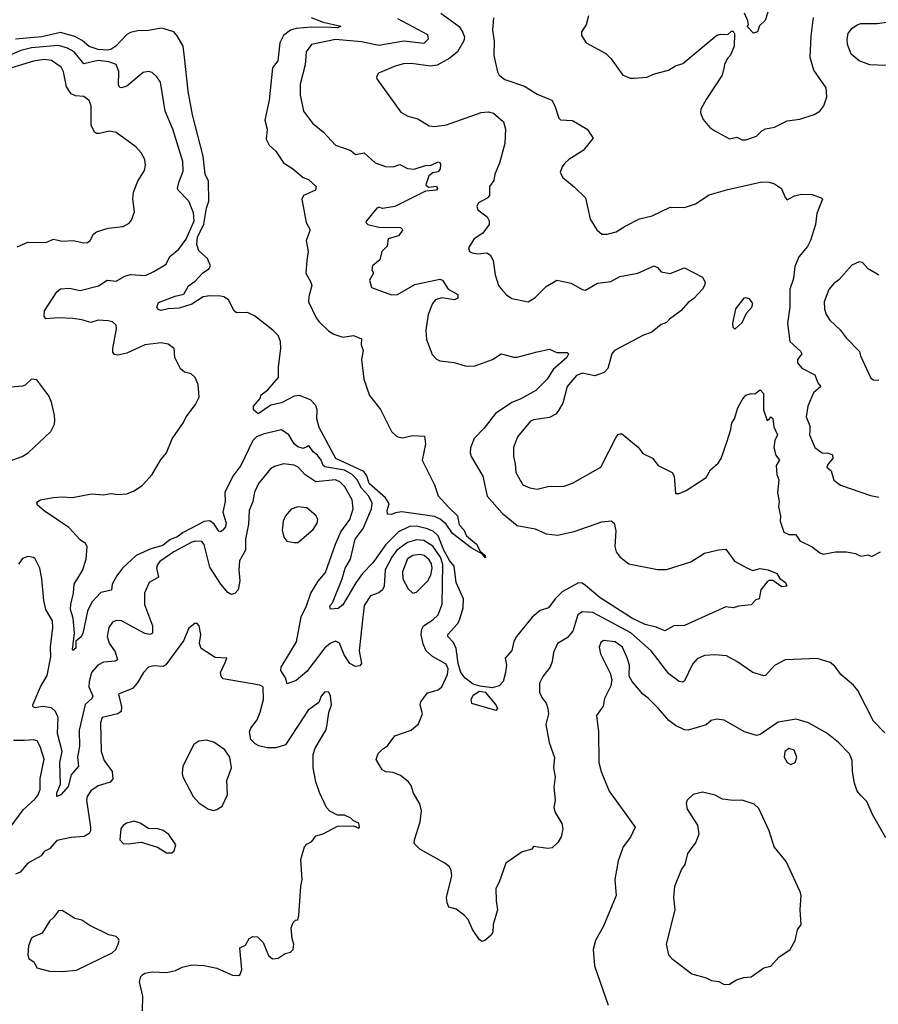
# Model space of a CAD drawing. Extents: x 1493970 to 1595317, y 729910 to 844791.
# Tile 315 of 338: x 1550249 to 1555022, y 829441 to 834913. Entities that reach past the tile are written whole.
import ezdxf

# ---------------------------------------------------------------- set-up
doc = ezdxf.new("R2010")
doc.units = 0

msp = doc.modelspace()

# ---------------------------------------------------------------- linework, layer by layer
at = {"layer": '0CON10XD'}
for points in [[(1554407.5, 834955), (1554392.5, 834907.5), (1554361.7, 834878.3), (1554350, 834845), (1554328.3, 834838.3), (1554292.5, 834875), (1554300, 834885), (1554297, 834907), (1554278.3, 834948.3)], [(1551870, 834925), (1551935, 834899.2), (1552035, 834877.1), (1552015, 834867.8), (1551978.9, 834868.9), (1551871, 834871), (1551785, 834864.4), (1551755.2, 834854.8), (1551715, 834824.5), (1551694.7, 834785), (1551683.6, 834685), (1551654.2, 834645), (1551636.2, 834465), (1551612.3, 834355), (1551624.3, 834305), (1551618.1, 834248.1), (1551635, 834216.2), (1551672.3, 834182.2), (1551715, 834116.9), (1551765.8, 834085), (1551825, 834035.8), (1551855, 834024), (1551897.5, 833985), (1551892.5, 833965), (1551826.2, 833935), (1551816.9, 833915), (1551840.6, 833785), (1551862.9, 833745), (1551840.8, 833685), (1551852, 833625), (1551846, 833575), (1551839.2, 833505), (1551868.1, 833455), (1551873.3, 833435), (1551855.5, 833375), (1551854.6, 833345), (1551896.4, 833256.4), (1551912.8, 833232.8), (1551965, 833183.3), (1551995, 833164.6), (1552045, 833148.8), (1552105, 833157.8), (1552149.2, 833139.2), (1552147.5, 833105), (1552158.8, 833075), (1552148.6, 833025), (1552161.1, 832915), (1552193.6, 832823.6), (1552255, 832746.2), (1552316, 832625), (1552345, 832596.2), (1552375, 832588.8), (1552435, 832602.5), (1552498.3, 832598.3), (1552504, 832554), (1552486, 832465), (1552555, 832327.5), (1552575, 832267.5), (1552635, 832202.5), (1552682.5, 832155), (1552691.2, 832105), (1552718.3, 832078.3), (1552733.5, 832043.5), (1552788.6, 831998.6), (1552809.3, 831959.3), (1552836, 831935), (1552837.5, 831922.5), (1552821.7, 831941.7), (1552757.8, 831977.8), (1552655, 832056.7), (1552619.5, 832109.5), (1552587.2, 832137.2), (1552555, 832152), (1552372.7, 832177.3), (1552337.1, 832172.9), (1552315, 832163.1), (1552294.3, 832164.3), (1552291.3, 832185), (1552302.7, 832222.7), (1552282.7, 832255), (1552191.7, 832335), (1552178.1, 832378.1), (1552161.7, 832401.7), (1552005.5, 832475), (1551913.3, 832646.7), (1551900.4, 832695), (1551902.3, 832745), (1551895, 832769.2), (1551865, 832799.4), (1551805, 832824), (1551775, 832820), (1551705, 832783.3), (1551645, 832771.1), (1551575, 832722.3), (1551549.5, 832745), (1551549.2, 832765), (1551584.3, 832805), (1551592.1, 832827.9), (1551629.2, 832855), (1551686.7, 832925), (1551687, 832983), (1551700.8, 833085), (1551697.8, 833125), (1551685, 833157.1), (1551656.4, 833186.4), (1551555, 833266.2), (1551515, 833286.1), (1551453.6, 833283.6), (1551441.4, 833295), (1551408.9, 833355), (1551382.9, 833372.9), (1551365, 833376.8), (1551305, 833378), (1551268.2, 833371.8), (1551205, 833331.1), (1551135, 833308.9), (1551075, 833306.2), (1551035, 833297.5), (1551018.3, 833301.7), (1551010.4, 833315), (1551019.8, 833340.2), (1551113.3, 833376.7), (1551162.2, 833387.8), (1551187, 833433), (1551225, 833459.2), (1551264.4, 833505), (1551301.1, 833528.9), (1551308.9, 833545), (1551293.5, 833585), (1551245, 833628.2), (1551233.2, 833663.2), (1551236.6, 833705), (1551272.7, 833777.3), (1551286.7, 833865), (1551300.4, 833905), (1551297.8, 834015), (1551280.5, 834055), (1551269.7, 834155), (1551208.7, 834385), (1551185.3, 834515), (1551164.6, 834704.6), (1551157.5, 834765), (1551125, 834823.3), (1551105, 834846), (1551052.7, 834862.7), (1551035, 834865.6), (1550965, 834852.3), (1550905, 834850.9), (1550865, 834840.9), (1550845, 834830), (1550782.8, 834765), (1550755, 834747.5), (1550736.7, 834743.3), (1550685, 834746.3), (1550635, 834763.7), (1550596.7, 834796.6), (1550555, 834820.3), (1550475, 834842.2), (1550372.6, 834817.4), (1550225.5, 834804.5)], [(1552349.5, 834919.5), (1552515, 834831.4), (1552519.1, 834805), (1552495, 834780.9), (1552383.6, 834793.6), (1552245, 834770), (1552149.9, 834789.9), (1552005, 834803.6), (1551871.2, 834775), (1551841.2, 834735), (1551835, 834662.5), (1551807.8, 834555), (1551807.8, 834495), (1551826, 834405), (1551877.3, 834337.3), (1551938.3, 834288.3), (1552005, 834215.8), (1552090, 834185), (1552115, 834164.3), (1552163.1, 834173.1), (1552225, 834117.3), (1552282.5, 834097.5), (1552325, 834095.7), (1552361.7, 834108.3), (1552405, 834085.6), (1552442.3, 834082.3), (1552505, 834102.4), (1552536.3, 834103.7), (1552575, 834122.5), (1552585, 834120), (1552588.2, 834108.2), (1552586, 834084), (1552575, 834067.3), (1552545, 834061.1), (1552522.9, 834045), (1552506.2, 833995), (1552522, 833982), (1552565, 833987.1), (1552571.4, 833975), (1552565.6, 833965), (1552505, 833960.5), (1552335, 833874.1), (1552265, 833864.4), (1552245, 833870), (1552235, 833866.2), (1552177.5, 833795), (1552172.5, 833785), (1552185, 833774.2), (1552245, 833760.4), (1552365, 833757.8), (1552379.6, 833745), (1552355, 833712.5), (1552296.7, 833695), (1552290.8, 833655), (1552261.5, 833625), (1552251.4, 833578.6), (1552209.4, 833545), (1552207.1, 833525), (1552215.8, 833505), (1552193.8, 833465), (1552204, 833424), (1552315, 833384), (1552350, 833385), (1552445, 833440.4), (1552585, 833470), (1552598.5, 833465), (1552630.5, 833415), (1552684.6, 833385), (1552685.3, 833365), (1552665.8, 833355), (1552595, 833366.5), (1552560, 833355), (1552543.1, 833335), (1552520.4, 833275), (1552507.3, 833187.3), (1552510, 833135), (1552541.7, 833051.7), (1552565.8, 833025.8), (1552585, 833017.5), (1552665, 833008), (1552725, 832990), (1552775, 832988), (1552876.7, 833025), (1552925, 833055.7), (1552995, 833036.7), (1553015, 833036.7), (1553125, 833067.3), (1553195, 833080.8), (1553235, 833064), (1553292.7, 833062.7), (1553299.2, 833055), (1553290.6, 833035), (1553215, 832969.2), (1553180.5, 832915), (1553118.2, 832851.8), (1553035, 832805.3), (1552985, 832785.8), (1552893.6, 832725), (1552829.5, 832640.5), (1552776, 832585), (1552755, 832532.5), (1552753.5, 832505), (1552758.9, 832485), (1552823.5, 832375), (1552846.9, 832265), (1552930.9, 832170.9), (1553015, 832101.8), (1553115, 832083.6), (1553175, 832054.5), (1553238.3, 832048.3), (1553330.9, 832069.1), (1553485, 832121.9), (1553537.1, 832127.1), (1553553.8, 832115), (1553562.4, 832072.4), (1553556.7, 831985), (1553564.2, 831955.8), (1553587.1, 831925), (1553635, 831888.9), (1553795, 831857.8), (1553845, 831856.5), (1553979.6, 831900.4), (1554055, 831947.5), (1554133.6, 831966.4), (1554175, 831970), (1554223.2, 831903.2), (1554295, 831864), (1554325, 831852.5), (1554365, 831862), (1554410, 831855), (1554457.5, 831835), (1554475, 831806.7), (1554505.5, 831785.5), (1554513.3, 831765), (1554485, 831760.5), (1554435, 831796), (1554415, 831795.8), (1554405, 831788), (1554368.9, 831745), (1554360, 831695), (1554341.7, 831688.3), (1554315, 831660), (1554245, 831653.8), (1554215, 831643.8), (1554175, 831650), (1553945, 831546.2), (1553885, 831543.8), (1553835, 831516), (1553786.2, 831536.2), (1553725, 831551.1), (1553655.5, 831585), (1553475, 831698.9), (1553395, 831768.9), (1553375, 831780.8), (1553355, 831782.2), (1553265, 831733.1), (1553226.2, 831695), (1553189.2, 831645), (1553141.3, 831628.7), (1553098.5, 831591.5), (1553010, 831485), (1552995, 831456.7), (1552985, 831406.2), (1552948, 831365), (1552954.2, 831325), (1552949.7, 831285), (1552936.2, 831233.8), (1552915, 831210), (1552875, 831198.7), (1552808, 831208), (1552770.5, 831220.5), (1552725, 831253.5), (1552702.1, 831285), (1552686.2, 831335), (1552675, 831418.8), (1552660.6, 831450.6), (1552628.5, 831485), (1552628.2, 831495), (1552682.7, 831555), (1552693.6, 831576.4), (1552713.4, 831645), (1552716.2, 831695), (1552675.6, 831785.6), (1552663.3, 831875), (1552637.4, 831907.4), (1552606, 831965), (1552575, 832043.6), (1552548.6, 832068.6), (1552515, 832084.1), (1552455, 832097.8), (1552415, 832096.7), (1552355, 832067.2), (1552285, 831996.8), (1552212.1, 831895), (1552155.3, 831834.7), (1552117.2, 831782.8), (1552045, 831660.8), (1552019.3, 831640.7), (1551976.7, 831636.7), (1551972.5, 831655), (1551987.7, 831672.3), (1552041.2, 831805), (1552058.6, 831865), (1552087.5, 831915), (1552113.6, 832025), (1552158, 832085), (1552204.8, 832195), (1552208, 832225), (1552190.2, 832265), (1552149.4, 832309.4), (1552125, 832355.3), (1552098, 832385), (1552055, 832410), (1551945, 832427.5), (1551935.1, 832435.1), (1551924.6, 832465), (1551905, 832492.2), (1551881, 832511), (1551860.3, 832540.3), (1551855, 832544), (1551845, 832539.2), (1551825, 832530), (1551795, 832539.5), (1551774.6, 832555), (1551745, 832605.5), (1551705, 832633.5), (1551608.1, 832611.9), (1551565, 832595.3), (1551544.8, 832575), (1551477.5, 832435), (1551434.6, 832375), (1551389.2, 832285), (1551390.8, 832235), (1551378.7, 832175), (1551396.9, 832115), (1551392.7, 832095), (1551378.6, 832075), (1551365, 832067.1), (1551355, 832070), (1551329.6, 832109.6), (1551305, 832128.2), (1551275, 832124.2), (1551157.1, 832062.9), (1551123, 832037), (1551085, 832024.3), (1551045, 831991.2), (1550978.1, 831971.9), (1550895.6, 831935), (1550819.5, 831865), (1550788.7, 831821.3), (1550762.5, 831775), (1550758.3, 831741.7), (1550700.5, 831729.5), (1550649.4, 831675), (1550625.5, 831625), (1550599.4, 831500.6), (1550589.5, 831480.5), (1550560.6, 831459.4), (1550560.5, 831419.5), (1550545, 831407.5), (1550542.3, 831412.3), (1550552.7, 831505), (1550545.8, 831585.8), (1550531.6, 831635), (1550532.3, 831665), (1550547.8, 831725), (1550551.8, 831775), (1550598.1, 831851.9), (1550618.2, 831915), (1550624.6, 831984.6), (1550615, 832002.5), (1550585, 832022.5), (1550521.5, 832091.5), (1550385, 832182.5), (1550348, 832215), (1550344.3, 832225), (1550348.8, 832235), (1550365, 832244), (1550435, 832257.1), (1550485, 832261.4), (1550542.9, 832257.1)], [(1552589.3, 834949.3), (1552692.1, 834875), (1552711.8, 834841.8), (1552720.7, 834815), (1552718.4, 834795), (1552682.5, 834735), (1552640.1, 834699.9), (1552569.4, 834660.6), (1552535, 834654.2), (1552425, 834670), (1552383.3, 834666.7), (1552336.7, 834655), (1552243.9, 834616.1), (1552232.5, 834595), (1552233.3, 834585), (1552368.3, 834398.3), (1552406.1, 834376.1), (1552462.7, 834362.7), (1552525, 834323.8), (1552555, 834320), (1552621.1, 834328.9), (1552815, 834396.4), (1552855, 834401.1), (1552883.4, 834393.4), (1552939.2, 834345), (1552949.2, 834305), (1552946.2, 834225), (1552915.6, 834115), (1552890.8, 834055), (1552885, 834020), (1552860.8, 833985), (1552860.4, 833935), (1552848.3, 833921.7), (1552798.8, 833895), (1552790, 833875), (1552795, 833856.7), (1552847.3, 833817.3), (1552858.8, 833795), (1552858.8, 833775), (1552824.2, 833725.8), (1552776.2, 833695), (1552743.3, 833645), (1552750, 833625), (1552765, 833616.2), (1552795, 833610.8), (1552845, 833618), (1552865, 833606.7), (1552880, 833575), (1552891.4, 833495), (1552910.8, 833435), (1552925, 833416.2), (1552955, 833384.2), (1552984.1, 833364.1), (1553075.9, 833344.1), (1553115, 833368.8), (1553175, 833429.2), (1553234.6, 833465.4), (1553315, 833449.2), (1553375, 833413.8), (1553395, 833410), (1553460.6, 833449.4), (1553535, 833458.1), (1553585, 833485.6)], [(1552883, 834923), (1552877.8, 834855), (1552885.8, 834794.2), (1552884.3, 834714.3), (1552905, 834622.5), (1552914.3, 834604.3), (1552945, 834580.6), (1553055, 834543.8), (1553125, 834499.4), (1553206.7, 834465), (1553223.8, 834435), (1553246.7, 834365), (1553255, 834356.7), (1553321.9, 834351.9), (1553403.8, 834305), (1553436.2, 834255), (1553380.8, 834185), (1553301.2, 834135), (1553280, 834115), (1553264, 834095), (1553253.6, 834063.6), (1553267.5, 834035), (1553333, 833983), (1553395, 833922.5), (1553420, 833805), (1553457.5, 833745), (1553485, 833720), (1553515, 833720), (1553565, 833733.8), (1553615, 833766.2), (1553695, 833806), (1553765, 833822), (1553865, 833870), (1553945, 833869.4), (1554005, 833888.6), (1554080.8, 833939.2), (1554185, 833969.5), (1554375, 834011.8), (1554415, 834009.5), (1554445, 834000), (1554484.2, 833975), (1554504.1, 833924.1), (1554515, 833912.5), (1554555.7, 833934.3), (1554595, 833943.1), (1554655, 833940.8), (1554703.6, 833923.6), (1554712.5, 833915), (1554680.8, 833835), (1554673.3, 833775), (1554644.6, 833685), (1554628, 833652), (1554580.8, 833595), (1554558.8, 833541.2), (1554550, 833475), (1554530, 833415), (1554529.6, 833315), (1554517.5, 833225), (1554530.4, 833125), (1554589.8, 833069.8), (1554597.5, 833055), (1554573.3, 833025), (1554573.3, 833005), (1554596.4, 832976.4), (1554668.6, 832938.6), (1554685.5, 832895.5), (1554702, 832875), (1554661.4, 832838.6), (1554630.5, 832765), (1554620, 832705), (1554640.6, 832655), (1554641.7, 832628.3), (1554638.9, 832605), (1554670, 832535), (1554709.2, 832505), (1554745, 832503.5), (1554766.9, 832495), (1554769.3, 832475), (1554743.6, 832445), (1554736.2, 832425), (1554760, 832405), (1554775, 832353.3), (1554812.5, 832325), (1554978.1, 832268.1), (1555025, 832259.6)], [(1553410, 834935), (1553397.5, 834885), (1553372.5, 834845), (1553372.5, 834825), (1553397.5, 834785), (1553507.5, 834725), (1553536.1, 834696.1), (1553602.5, 834605), (1553645, 834587.5), (1553665, 834587.5), (1553735, 834593.8), (1553777.7, 834612.3), (1553855, 834632.5), (1553895, 834655.8), (1553935, 834668.8), (1554125, 834826.7), (1554145, 834832.5), (1554185, 834830), (1554205, 834850), (1554215, 834850), (1554222.5, 834835), (1554220, 834765), (1554200, 834715), (1554183, 834697), (1554167.5, 834665), (1554165, 834650), (1554153.3, 834605), (1554065, 834470), (1554036.2, 834415), (1554034, 834395), (1554047.7, 834357.7), (1554085, 834313.3), (1554112.5, 834295), (1554195, 834250), (1554235, 834260), (1554265, 834246), (1554285, 834244.3)], [(1554285, 834244.3), (1554345.4, 834264.6), (1554373.8, 834295), (1554395, 834307.1), (1554445, 834316), (1554515, 834351.2), (1554585, 834360), (1554665, 834386.7), (1554697.5, 834405), (1554720, 834435), (1554735.8, 834484.2), (1554732, 834535), (1554663, 834633), (1554643, 834703), (1554648.3, 834821.7), (1554660.8, 834925)], [(1555065, 834658.5), (1554975, 834661.4), (1554915, 834683.3), (1554871.4, 834721.4), (1554851.4, 834775), (1554848.2, 834805), (1554855, 834835.7), (1554875, 834863.6), (1554905, 834884.6), (1554925, 834891.8), (1555015, 834892.2), (1555135, 834908.2)], [(1550542.9, 832257.1), (1550647.3, 832277.3), (1550715, 832272.5), (1550755, 832280), (1550795, 832274), (1550845, 832277.5), (1550885.5, 832294.5), (1550931.2, 832325), (1550985.6, 832384.4), (1551032, 832465), (1551064.3, 832505), (1551095.9, 832584.1), (1551160, 832675), (1551174.2, 832705.8), (1551226.6, 832773.4), (1551246, 832815), (1551241.2, 832885), (1551223.6, 832923.6), (1551202.5, 832945), (1551165, 832953.8), (1551142.7, 832972.7), (1551111.2, 833035), (1551106.7, 833085), (1551075, 833110), (1551035, 833116), (1550945, 833106.4), (1550845, 833060.4), (1550795, 833048.5), (1550775, 833052), (1550767.1, 833065), (1550766.5, 833085), (1550786.7, 833195), (1550784.4, 833214.4), (1550765, 833232.9), (1550740, 833240), (1550685, 833242.1), (1550645, 833230.4), (1550595, 833245.5), (1550545, 833251.5), (1550464.5, 833255.5), (1550395, 833250.8), (1550384.5, 833264.5), (1550387.5, 833295), (1550455, 833400), (1550475, 833417.5), (1550525, 833420), (1550585, 833408.6), (1550686.7, 833433.3), (1550735, 833465.6), (1550785, 833460.5), (1550833.4, 833486.6), (1550865, 833495.8), (1550948.3, 833491.7), (1550995, 833512.5), (1551062.5, 833555), (1551082.8, 833597.2), (1551132.8, 833637.2), (1551175, 833693.3), (1551219.5, 833795), (1551215, 833838.8), (1551189.2, 833905), (1551128.9, 833965), (1551125.6, 833975.6), (1551132.7, 834007.3), (1551158.3, 834071.7), (1551155.3, 834125.3), (1551100, 834305), (1551056.9, 834405), (1551031.4, 834565), (1551012, 834595), (1550985, 834618.6), (1550965, 834625.6), (1550935, 834619.4), (1550845, 834543.1), (1550814.3, 834534.3), (1550805, 834536.2), (1550798.9, 834548.9), (1550800, 834625), (1550784.6, 834664.6), (1550745, 834678.4), (1550685, 834685.3), (1550605, 834667.8), (1550550.8, 834735), (1550515, 834754.3), (1550465, 834769.7), (1550315, 834756.4), (1550255, 834742), (1550172.8, 834707.2)], [(1550690.7, 834280.7), (1550675, 834280), (1550665, 834287.5), (1550646.9, 834326.9), (1550645.5, 834435), (1550635, 834463.8), (1550605.7, 834485.7), (1550559.1, 834489.1), (1550535, 834500), (1550509.2, 834539.2), (1550492.7, 834622.7), (1550479.9, 834649.9), (1550426.3, 834686.3), (1550385, 834691), (1550325, 834681.9), (1550155, 834630.6)], [(1550235, 833650.5), (1550295, 833677.1), (1550395, 833674.3), (1550436.1, 833693.9), (1550485, 833682.5), (1550546, 833686), (1550605, 833672), (1550625, 833674.2), (1550640, 833685), (1550658.3, 833721.7), (1550675, 833733.8), (1550740, 833755), (1550825, 833764), (1550857.7, 833782.3), (1550870.7, 833799.3), (1550886.7, 833845), (1550877.7, 833917.7), (1550881.4, 833955), (1550905.5, 834014.5), (1550942, 834075), (1550948, 834105), (1550944.2, 834135), (1550923.6, 834173.6), (1550895, 834206.2), (1550785.5, 834285.5), (1550747.3, 834292.7), (1550690.7, 834280.7)], [(1553585, 833485.6), (1553685.4, 833504.6), (1553775, 833545.7), (1553795, 833535.8), (1553815, 833510.8), (1553865, 833502.2), (1553945, 833534.6), (1554045, 833481.1), (1554059.1, 833455), (1554055.6, 833435), (1554044.5, 833415), (1553996, 833364), (1553965, 833340.9), (1553925, 833295.5), (1553861.4, 833248.6), (1553845, 833230), (1553815, 833218.9), (1553763.5, 833176.5), (1553712.7, 833157.3), (1553555.3, 833074.7), (1553541.5, 833055), (1553517.8, 832975), (1553498.5, 832951.5), (1553446.4, 832933.6), (1553375, 832948.9), (1553344.6, 832935), (1553292, 832875), (1553268.5, 832781.5), (1553245, 832740), (1553228.9, 832721.1), (1553195, 832701.8), (1553105, 832688.6), (1553088.9, 832681.1), (1553015.3, 832594.7), (1552994.4, 832535), (1552993.3, 832485), (1553003.8, 832445), (1553006.6, 832396.6), (1553045, 832328), (1553085, 832310.8), (1553125, 832304.3), (1553185, 832318.6), (1553275, 832319.4), (1553322.5, 832337.5), (1553480, 832425), (1553565, 832592.5), (1553575, 832607.5), (1553595, 832612.5), (1553687.6, 832537.6), (1553712.7, 832502.7), (1553765.9, 832475.9), (1553798.8, 832435), (1553875.5, 832395.5), (1553887.5, 832375), (1553895, 832280), (1553915, 832280), (1553953.9, 832296.1), (1554065, 832368.8), (1554089.7, 832410.3), (1554131.9, 832448.1), (1554147.8, 832475), (1554180, 832565), (1554202.2, 832635), (1554207.5, 832672.5), (1554222.9, 832695), (1554241.4, 832755), (1554265, 832800), (1554285, 832826.2), (1554315, 832836.2), (1554336.4, 832833.6), (1554365, 832856.2), (1554383.3, 832835), (1554384.3, 832745), (1554403.3, 832685), (1554415, 832690), (1554423.9, 832706.1), (1554435, 832696.7), (1554440.8, 832650.8), (1554461.4, 832605), (1554447.5, 832575), (1554440.4, 832535), (1554452, 832492), (1554472.5, 832465), (1554454, 832435), (1554458.6, 832385), (1554468.1, 832355), (1554460.8, 832285), (1554470, 832235), (1554466.7, 832205), (1554478.1, 832155), (1554477.1, 832125), (1554496.2, 832065), (1554525, 832051.5), (1554562.1, 832052.1), (1554571.5, 832041.5), (1554585, 832015.7), (1554655, 831983.3), (1554695, 831950.8), (1554715, 831942.5), (1554784.2, 831955.8), (1554845, 831956), (1554895, 831946.2), (1554925, 831931.2), (1554965, 831938.8), (1554985, 831930), (1555035, 831956)], [(1555025, 833492.5), (1554965, 833527.5), (1554933.6, 833563.6), (1554915, 833567.5), (1554875, 833548), (1554803.2, 833466.8), (1554772, 833445), (1554747.1, 833412.9), (1554721.2, 833345), (1554722, 833305), (1554732, 833275), (1554753, 833243), (1554809.5, 833189.5), (1554844.1, 833144.1), (1554918.3, 833068.3), (1554922.5, 833045), (1554980.5, 832920.5), (1554995, 832912), (1555025, 832910)], [(1554225, 833192.5), (1554265, 833230), (1554288.5, 833281.5), (1554318.1, 833315), (1554324.3, 833335), (1554305, 833361.4), (1554285, 833367.8), (1554274, 833365), (1554228.6, 833305), (1554211.2, 833225), (1554214.1, 833204.1), (1554225, 833192.5)], [(1550195, 832462), (1550262.5, 832485), (1550296.7, 832505), (1550422.5, 832625), (1550442.5, 832665), (1550443.3, 832685), (1550442.5, 832715), (1550426.4, 832786.4), (1550411.7, 832821.7), (1550345, 832911.2), (1550315, 832915.8), (1550278.8, 832881.2), (1550264.2, 832875.8), (1550155, 832866)], [(1555058.7, 830948.7), (1554994.4, 831014.4), (1554907.8, 831185), (1554884.3, 831215), (1554813.1, 831273.1), (1554780.2, 831320.2), (1554755, 831340.6), (1554682.7, 831362.7), (1554505, 831354.4), (1554445.6, 831324.4), (1554395, 831268.8), (1554385, 831266), (1554323.9, 831283.9), (1554235.7, 831345), (1554177.4, 831377.4), (1554113.8, 831383.8), (1554055, 831379.2), (1554015, 831360), (1553989.5, 831330.5), (1553945, 831238), (1553935, 831231.9), (1553915, 831234.5), (1553857.7, 831277.7), (1553760, 831405), (1553645.3, 831505), (1553435, 831618.9), (1553375, 831621.5), (1553352.5, 831605), (1553324.5, 831515), (1553292.2, 831477.8), (1553238.6, 831445), (1553216.9, 831395), (1553209.1, 831345), (1553196.9, 831315), (1553157.5, 831262.5), (1553138.2, 831225), (1553137.9, 831175), (1553151.8, 831145), (1553175.4, 831115), (1553184.5, 831085), (1553187.8, 831055), (1553174.4, 830995), (1553192.2, 830895), (1553222.3, 830812.3), (1553215.6, 830755), (1553225.7, 830704.3), (1553217.8, 830645), (1553226, 830575), (1553217.5, 830535), (1553225, 830506.7), (1553262, 830445), (1553268, 830415), (1553258.8, 830371.2), (1553240.5, 830339.5), (1553209.5, 830310.5), (1553185, 830306.7), (1553105, 830317.5), (1553095, 830303.3), (1553041.7, 830288.3), (1552952, 830225), (1552915, 830120), (1552895.7, 830085), (1552897.1, 830015), (1552905.8, 829965), (1552880.8, 829885), (1552879.1, 829840.9), (1552870, 829825), (1552835, 829795.8), (1552819.5, 829789.5), (1552805, 829798.8), (1552766.8, 829856.8), (1552741.1, 829911.1), (1552721.2, 829935), (1552675, 829970), (1552635, 829981.2), (1552624.3, 830004.3), (1552621.9, 830035), (1552650.7, 830155), (1552647.8, 830185), (1552637.4, 830205), (1552612.7, 830225), (1552473.3, 830303.3), (1552442.5, 830335), (1552443.5, 830355), (1552475.6, 830455), (1552482.2, 830515), (1552473.1, 830555), (1552438.1, 830615), (1552425, 830656), (1552409.1, 830679.1), (1552365, 830712.9), (1552325, 830728.6), (1552285, 830732.5), (1552263.2, 830743.2), (1552230.5, 830800.5), (1552242.5, 830835), (1552265, 830858.6), (1552293.6, 830876.4), (1552335, 830932), (1552425, 830964.4), (1552465, 830999.2), (1552488.5, 831055), (1552475.4, 831105), (1552478.9, 831121.1), (1552515, 831172.2), (1552551.7, 831181.7), (1552575, 831187.7), (1552596.2, 831205), (1552626.9, 831273.1), (1552631.3, 831305), (1552620.3, 831330.3), (1552543.2, 831373.2), (1552508.2, 831405), (1552492.3, 831442.2), (1552480.5, 831495), (1552483.7, 831525), (1552494.1, 831545), (1552545, 831577.5), (1552575, 831604.6), (1552596.8, 831665), (1552601.6, 831885), (1552587.7, 831925), (1552545, 831986.5), (1552495, 832018.4), (1552455, 832022.1), (1552405, 832006.8), (1552345.6, 831964.4), (1552316.9, 831925), (1552280.9, 831855), (1552274.7, 831765.3), (1552266.1, 831743.9), (1552245, 831726.8), (1552198.3, 831711.7), (1552163.6, 831656.4), (1552151.4, 831541.4), (1552136, 831405), (1552149.4, 831335), (1552139.1, 831320.9), (1552115, 831318.1), (1552084.2, 831334.2), (1552053.1, 831383.1), (1552026.9, 831446.9), (1552005, 831458.5), (1551975, 831446), (1551945, 831422.1), (1551845, 831289.6), (1551785, 831240.6), (1551735, 831222.5), (1551726.7, 831255), (1551700, 831295), (1551701.9, 831315), (1551787.3, 831455), (1551813.4, 831595), (1551844, 831655), (1551867.5, 831725), (1551908.5, 831791.5), (1551949, 831841), (1552005, 831997.5), (1552034.3, 832065.7), (1552084.1, 832135), (1552102.2, 832195), (1552096.6, 832245), (1552056.5, 832316.5), (1552028.2, 832345), (1552005, 832354.7), (1551895, 832344.6), (1551834.5, 832385), (1551797.1, 832425), (1551775, 832436.5), (1551715, 832443.9), (1551665, 832430.4), (1551643.8, 832416.2), (1551575.8, 832334.3), (1551553.4, 832286.6), (1551544.6, 832235), (1551524.7, 832185), (1551521.3, 832108.7), (1551503.8, 832025), (1551504.6, 831965), (1551470.5, 831905), (1551467.3, 831855), (1551472.5, 831795), (1551462.5, 831745), (1551445, 831723.3), (1551425, 831718.8), (1551405, 831730), (1551366.7, 831775), (1551305, 831870), (1551275.2, 831995.2), (1551262.2, 832012.2), (1551225.3, 832015.3), (1551205, 832009.5), (1551105.9, 831955), (1551028, 831902), (1551014.7, 831885), (1551010, 831865), (1551020.8, 831815), (1550968.1, 831785), (1550943.2, 831725), (1550942.4, 831662.4), (1550986.4, 831545), (1550986.4, 831503.6), (1550974.3, 831495.7), (1550945, 831501.8), (1550815, 831571.5), (1550785, 831574.4), (1550765, 831564.4), (1550744.6, 831535), (1550735.4, 831485), (1550746.9, 831446.9), (1550779.8, 831399.8), (1550792.5, 831355), (1550781.5, 831348.5), (1550715, 831342.4), (1550683.8, 831326.2), (1550648.8, 831285), (1550634.2, 831235), (1550633.7, 831205), (1550655.9, 831154.1), (1550650.5, 831139.5), (1550613.5, 831106.5), (1550580, 830965), (1550582, 830875), (1550570.4, 830815), (1550575.3, 830764.7), (1550534.5, 830715.5), (1550518.2, 830651.8), (1550478.2, 830605), (1550456.1, 830596.1), (1550455.5, 830615.5), (1550475.2, 830665), (1550471.1, 830785), (1550484.2, 830845), (1550459.7, 830945), (1550463.6, 831035), (1550448.1, 831068.1), (1550425, 831089.1), (1550376.1, 831096.1), (1550335, 831088.1), (1550324.6, 831094.6), (1550321.5, 831105), (1550364.3, 831205), (1550401.8, 831268.2), (1550422.7, 831372.7), (1550419.7, 831425), (1550432.5, 831535), (1550431.2, 831571.2), (1550394.5, 831635), (1550382.2, 831685), (1550372.5, 831805), (1550360, 831865), (1550335.7, 831915.7), (1550325, 831923.8), (1550295, 831930), (1550265, 831918.8), (1550242.9, 831887.1)], [(1551795, 832006.7), (1551805, 832013.8), (1551880.3, 832079.7), (1551902.5, 832115), (1551906, 832135), (1551896.7, 832155), (1551845, 832200), (1551795, 832205.8), (1551758.3, 832191.7), (1551726.2, 832155), (1551713.8, 832125), (1551708.8, 832075), (1551716.4, 832036.4), (1551733.9, 832013.9), (1551775, 832006.7), (1551795, 832006.7)], [(1552435, 831726.2), (1552455, 831732), (1552518.4, 831795), (1552533.6, 831826.4), (1552541.9, 831865), (1552539, 831889), (1552525, 831911), (1552497.7, 831935), (1552475, 831941.4), (1552435, 831934.7), (1552405, 831916.7), (1552376.5, 831845), (1552379.6, 831805), (1552409.1, 831749.1), (1552435, 831726.2)], [(1550932.2, 829405), (1550932.5, 829485), (1550915.6, 829565), (1550921.9, 829595), (1550930.8, 829605), (1550945, 829613.3), (1550985, 829620.5), (1551065, 829618.1), (1551115, 829628.6), (1551152.5, 829647.5), (1551205, 829660.8), (1551275, 829657.1), (1551345, 829642), (1551432.7, 829602.7), (1551465, 829600), (1551473.6, 829606.4), (1551483.8, 829635), (1551472.5, 829755), (1551505, 829770), (1551523.6, 829806.4), (1551545, 829817.5), (1551570, 829815), (1551602.5, 829785), (1551631.7, 829711.7), (1551653.6, 829693.6), (1551685, 829697.5), (1551725, 829722.5), (1551755, 829730), (1551770, 829745), (1551773.3, 829775), (1551763.9, 829803.9), (1551757.5, 829865), (1551770, 829895), (1551781.7, 829908.3), (1551795, 829910), (1551800, 829935), (1551811.4, 830095), (1551819.4, 830135), (1551812.5, 830245), (1551831.2, 830315), (1551845, 830330), (1551872.5, 830345), (1551895, 830377.5), (1551935, 830387.5), (1552015, 830430), (1552105, 830432.5), (1552135, 830420), (1552137.5, 830425), (1552135, 830447.5), (1552105, 830460), (1552090, 830475), (1552055, 830492.5), (1552015, 830492.5), (1551973.6, 830513.6), (1551953.9, 830533.9), (1551915, 830617.5), (1551895, 830677.5), (1551880.8, 830755), (1551881.2, 830828.8), (1551890.8, 830865), (1551951.2, 830965), (1551956, 830984), (1551967, 831063), (1551982.5, 831105), (1551977.5, 831155), (1551967.5, 831175), (1551945, 831177.5), (1551925, 831152.5), (1551912, 831118), (1551853.3, 831075), (1551727.4, 830882.6), (1551673.1, 830866.9), (1551625, 830866.6), (1551577.8, 830877.8), (1551557.7, 830887.8), (1551533.1, 830913.1), (1551525.7, 830954.3), (1551534, 830975), (1551569.1, 831020.9), (1551586.5, 831065), (1551604.5, 831135), (1551601.9, 831205), (1551583.3, 831215), (1551379.3, 831249.3), (1551368.1, 831265), (1551365.6, 831285), (1551390.3, 831339.7), (1551400, 831365), (1551335, 831367.8), (1551258.2, 831418.2), (1551249.1, 831445), (1551255.5, 831495), (1551246.7, 831545), (1551235, 831557.5), (1551223, 831557), (1551189.3, 831530.7), (1551158.8, 831461.2), (1551062, 831328), (1551045, 831318.7), (1550995, 831321.8), (1550965, 831313.5), (1550936.4, 831285), (1550901.8, 831225), (1550876.7, 831195), (1550798, 831165), (1550815.4, 831094.6), (1550812.7, 831067.3), (1550795.3, 831054.7), (1550708, 831035), (1550697.7, 831005), (1550701.1, 830845), (1550718.8, 830795), (1550762.3, 830735), (1550765.8, 830694.3), (1550752.5, 830675), (1550685, 830654.1), (1550645, 830626.2), (1550623.9, 830595), (1550620, 830575), (1550642.9, 830425), (1550643.1, 830405), (1550635, 830390), (1550606.4, 830373.6), (1550535, 830367.6), (1550455, 830351.4), (1550415, 830305.5), (1550385, 830290), (1550368.8, 830265), (1550294.3, 830225), (1550252, 830175), (1550225, 830164.5)], [(1555063.8, 830365), (1554990, 830495), (1554958.7, 830568.7), (1554925, 830601.2), (1554904.4, 830624.4), (1554890.3, 830670.3), (1554878, 830735), (1554876, 830795), (1554862.7, 830832.7), (1554801.4, 830895), (1554735, 830947.8), (1554634.5, 831004.5), (1554565, 831024.5), (1554465, 831009.2), (1554365, 830939.4), (1554345, 830934.4), (1554278.8, 830955), (1554165, 831020), (1554125, 831026), (1554092, 831018), (1554065, 830994.3), (1553965, 830964.4), (1553945, 830966.9), (1553895, 830989.4), (1553857.1, 831017.1), (1553800.6, 831085), (1553745, 831140.8), (1553712, 831165), (1553653.8, 831235), (1553636.2, 831265), (1553639.2, 831325), (1553626, 831366), (1553599.4, 831425), (1553558.8, 831455), (1553495, 831461.9), (1553479.1, 831450.9), (1553470.8, 831425), (1553478, 831388), (1553531.7, 831281.7), (1553540, 831245), (1553535, 831210), (1553500.5, 831139.5), (1553491.7, 831098.3), (1553456.2, 831045), (1553466, 830955), (1553467.5, 830785), (1553481.4, 830735), (1553526, 830625), (1553670.8, 830425), (1553645, 830368.8), (1553604.2, 830315), (1553575, 830237.5), (1553558.1, 830135), (1553564.2, 830045), (1553493.8, 829875), (1553450, 829795), (1553436.7, 829745), (1553443.9, 829653.9), (1553520, 829435)], [(1552895, 831074), (1552763.1, 831113.1), (1552758.6, 831135), (1552770.5, 831159.5), (1552805, 831180.6), (1552836.3, 831176.3), (1552895.5, 831105), (1552905.7, 831084.3), (1552895, 831074)], [(1550195, 830422.9), (1550268.3, 830521.7), (1550335, 830582.3), (1550351.8, 830605), (1550362.1, 830635), (1550362.6, 830695), (1550385, 830802.5), (1550363.1, 830873.1), (1550345.8, 830905.8), (1550325, 830911.2), (1550273.5, 830906.5), (1550215, 830905.9)], [(1551325, 830517.5), (1551345, 830522.5), (1551375, 830542.5), (1551403.3, 830605), (1551400, 830685), (1551426.2, 830755), (1551417.5, 830815), (1551388.8, 830855), (1551328.3, 830898.3), (1551285, 830908.8), (1551245, 830903.3), (1551217.5, 830885), (1551156.1, 830763.9), (1551151.2, 830725), (1551156.2, 830705), (1551213.8, 830595), (1551245, 830560), (1551295, 830527.5), (1551325, 830517.5)], [(1554535, 830774.2), (1554559.2, 830785), (1554569.5, 830815), (1554555, 830852.5), (1554525, 830861.9), (1554501.9, 830845), (1554499.5, 830815), (1554515, 830784), (1554535, 830774.2)], [(1554165, 829551.2), (1554195, 829553.3), (1554233.6, 829576.4), (1554275, 829590), (1554315.9, 829594.1), (1554386.4, 829643.6), (1554425, 829653.3), (1554468.3, 829701.7), (1554532.5, 829745), (1554560, 829795), (1554573.3, 829855), (1554593.3, 829885), (1554586.7, 829965), (1554593.3, 830045), (1554586.7, 830065), (1554510, 830235), (1554443.3, 830315), (1554416, 830405), (1554358.3, 830528.3), (1554332.7, 830552.7), (1554265, 830576), (1554215, 830573.8), (1554155, 830581.2), (1554115, 830603.3), (1554045, 830620), (1553993, 830607), (1553960, 830575), (1553953.3, 830556.7), (1553960, 830525), (1554015.9, 830435.9), (1554023.6, 830386.4), (1554007.7, 830342.3), (1553962.1, 830277.9), (1553947, 830217), (1553928.3, 830191.7), (1553889.2, 830095), (1553884, 830035), (1553890, 829965), (1553843.3, 829775), (1553856.1, 829716.1), (1553873.3, 829695), (1553985, 829610), (1554065, 829587.5), (1554095, 829572.5), (1554135, 829567.5), (1554165, 829551.2)], [(1551095, 830282.5), (1551107, 830293), (1551116.4, 830326.4), (1551077.5, 830385), (1551045.9, 830405.9), (1551016.1, 830416.1), (1550965, 830417.5), (1550917.7, 830447.7), (1550885, 830459.2), (1550842.6, 830447.4), (1550823.8, 830435), (1550810.8, 830415), (1550806.2, 830355), (1550824.1, 830334.1), (1550851.7, 830331.7), (1550925, 830342.5), (1551015, 830313.3), (1551065, 830282.5), (1551095, 830282.5)], [(1550485, 829623.8), (1550565, 829631.2), (1550763.6, 829726.4), (1550783.3, 829745), (1550796.7, 829775), (1550802.5, 829795), (1550797.5, 829805), (1550785, 829816.7), (1550745, 829827.5), (1550639.3, 829879.3), (1550595, 829907.5), (1550555, 829917.5), (1550485, 829962.5), (1550465, 829960), (1550437.7, 829922.3), (1550415, 829902.5), (1550374, 829836), (1550325, 829816), (1550312.9, 829805), (1550297.5, 829765), (1550294.4, 829715), (1550300, 829695), (1550330, 829675), (1550345, 829643.8), (1550415, 829624), (1550485, 829623.8)]]:
    msp.add_lwpolyline(points, dxfattribs=at)

doc.saveas('drawing.dxf')
